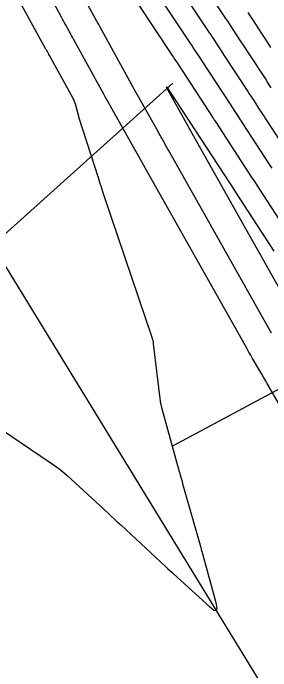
# Model space of a CAD drawing. Extents: x 954385 to 988206, y 1868364 to 1924553.
# Drawn here: x 956635.1 to 956670.6, y 1921687.9 to 1921778.6 of the extents above; entities that cross this region are included whole.
import ezdxf

# ---------------------------------------------------------------- set-up
doc = ezdxf.new("R2010")
doc.units = 0
for name, color, linetype in [('26', 7, 'Continuous'), ('6', 7, 'Continuous'), ('7', 7, 'Continuous'), ('Default', 7, 'Continuous')]:
    doc.layers.add(name, color=color, linetype=linetype)

msp = doc.modelspace()

# ---------------------------------------------------------------- linework, layer by layer
at = {"layer": '26'}
for points in [[(956657.131, 1921768.928), (956608.361, 1921725.073), (956610.219, 1921730.778), (956608.361, 1921725.073), (956614.231, 1921726.317)], [(956657.131, 1921718.928), (956684.143, 1921733.39), (956680.978, 1921728.293), (956684.143, 1921733.39), (956678.146, 1921733.582)]]:
    msp.add_lwpolyline(points, dxfattribs=at)
at = {"layer": '6'}
for points in [[(956670.659, 1921773.862), (956670.03, 1921774.825), (956669.401, 1921775.788), (956668.143, 1921777.714), (956667.829, 1921778.195), (956667.513, 1921778.676)], [(956673.965, 1921736.876), (956659.81, 1921762.02), (956659.765, 1921762.102), (956659.719, 1921762.183), (956659.673, 1921762.265), (956659.627, 1921762.347), (956659.399, 1921762.755), (956659.261, 1921763.001), (956656.673, 1921767.627), (956656.345, 1921768.23), (956656.253, 1921768.442), (956656.399, 1921768.263), (956656.78, 1921767.692), (956660.18, 1921762.488), (956660.201, 1921762.456), (956660.243, 1921762.391), (956665.618, 1921754.121), (956665.763, 1921753.899), (956671.054, 1921745.757)]]:
    msp.add_lwpolyline(points, dxfattribs=at)
at = {"layer": '7'}
for points in [[(956674.011, 1921720.85), (956670.134, 1921727.526), (956669.882, 1921727.958), (956669.631, 1921728.39), (956669.38, 1921728.822), (956669.129, 1921729.255), (956668.123, 1921730.983), (956667.873, 1921731.416), (956667.624, 1921731.849), (956667.376, 1921732.284), (956667.13, 1921732.719), (956653.352, 1921757.196), (956653.124, 1921757.602), (956652.896, 1921758.008), (956652.668, 1921758.414), (956652.44, 1921758.821), (956651.531, 1921760.447), (956651.304, 1921760.853), (956651.076, 1921761.26), (956650.849, 1921761.666), (956650.621, 1921762.073), (956648.383, 1921766.075), (956648.196, 1921766.409), (956648.011, 1921766.743), (956647.826, 1921767.077), (956647.642, 1921767.412), (956646.906, 1921768.752), (956646.723, 1921769.087), (956646.539, 1921769.422), (956646.355, 1921769.757), (956646.171, 1921770.093), (956643.472, 1921775.016), (956643.334, 1921775.268), (956643.196, 1921775.52), (956643.057, 1921775.772), (956642.919, 1921776.024), (956642.367, 1921777.033), (956642.229, 1921777.285), (956642.091, 1921777.537), (956641.953, 1921777.789), (956641.814, 1921778.041), (956638.569, 1921783.96)], [(956670.73, 1921734.473), (956656.541, 1921759.681), (956656.424, 1921759.889), (956656.308, 1921760.096), (956656.191, 1921760.304), (956656.075, 1921760.512), (956655.61, 1921761.343), (956655.494, 1921761.551), (956655.378, 1921761.758), (956655.261, 1921761.966), (956655.145, 1921762.174), (956651.467, 1921768.752), (956651.445, 1921768.791), (956651.423, 1921768.831), (956651.401, 1921768.871), (956651.379, 1921768.91), (956651.27, 1921769.109), (956651.205, 1921769.229), (956650.242, 1921770.983), (956647.133, 1921776.648), (956647.08, 1921776.744), (956647.028, 1921776.84), (956646.975, 1921776.936), (956646.922, 1921777.032), (956646.712, 1921777.415), (956646.659, 1921777.511), (956646.607, 1921777.607), (956646.554, 1921777.703), (956646.502, 1921777.799), (956642.993, 1921784.205)], [(956670.697, 1921768.318), (956670.426, 1921768.735), (956670.154, 1921769.151), (956669.882, 1921769.568), (956667.469, 1921773.263), (956666.966, 1921774.033), (956666.463, 1921774.802), (956665.458, 1921776.342), (956665.207, 1921776.726), (956664.954, 1921777.11), (956664.702, 1921777.494), (956664.448, 1921777.878), (956661.783, 1921781.903)], [(956614.801, 1921733.873), (956640.263, 1921716.65), (956640.853, 1921716.235), (956641.426, 1921715.799), (956641.983, 1921715.342), (956642.522, 1921714.863), (956648.261, 1921709.581), (956648.686, 1921709.19), (956649.11, 1921708.798), (956649.534, 1921708.405), (956649.957, 1921708.012), (956656.181, 1921702.229), (956656.45, 1921701.98), (956656.719, 1921701.731), (956656.99, 1921701.483), (956657.26, 1921701.236), (956662.226, 1921696.706), (956662.803, 1921696.265), (956663.144, 1921696.209), (956663.25, 1921696.538), (956663.12, 1921697.252), (956661.274, 1921704.006), (956661.213, 1921704.225), (956661.153, 1921704.444), (956661.092, 1921704.662), (956661.03, 1921704.881), (956658.581, 1921713.524), (956658.453, 1921713.98), (956658.324, 1921714.436), (956658.196, 1921714.892), (956658.069, 1921715.348), (956655.701, 1921723.853), (956655.623, 1921724.154), (956655.557, 1921724.457), (956655.502, 1921724.763), (956655.458, 1921725.071), (956654.487, 1921732.993), (956654.453, 1921733.215), (956654.409, 1921733.435), (956654.354, 1921733.653), (956654.288, 1921733.867), (956647.735, 1921753.289), (956647.518, 1921753.937), (956647.304, 1921754.585), (956647.092, 1921755.234), (956646.883, 1921755.885), (956644.254, 1921764.127), (956644.212, 1921764.26), (956644.172, 1921764.393), (956644.134, 1921764.526), (956644.097, 1921764.661), (956643.757, 1921765.928), (956643.681, 1921766.181), (956643.59, 1921766.428), (956643.485, 1921766.669), (956643.364, 1921766.905), (956640.142, 1921772.776), (956640.07, 1921772.907), (956639.998, 1921773.038), (956639.855, 1921773.3), (956639.783, 1921773.431), (956639.711, 1921773.562), (956635.79, 1921780.722)], [(956655.448, 1921780.611), (956659.585, 1921774.361), (956659.711, 1921774.17), (956659.837, 1921773.979), (956659.962, 1921773.788), (956660.088, 1921773.597), (956660.838, 1921772.448), (956661.088, 1921772.065), (956665.031, 1921766.028), (956665.169, 1921765.816), (956665.308, 1921765.603), (956665.446, 1921765.391), (956665.585, 1921765.178), (956666.137, 1921764.327), (956666.275, 1921764.115), (956666.414, 1921763.902), (956666.552, 1921763.69), (956666.69, 1921763.477), (956670.452, 1921757.689), (956670.606, 1921757.452), (956670.76, 1921757.216)], [(956658.615, 1921781.257), (956662.017, 1921776.119), (956662.206, 1921775.832), (956662.396, 1921775.545), (956662.584, 1921775.257), (956662.773, 1921774.969), (956663.714, 1921773.528), (956664.278, 1921772.664), (956667.456, 1921767.798), (956667.662, 1921767.483), (956667.867, 1921767.169), (956668.072, 1921766.854), (956668.276, 1921766.539), (956669.095, 1921765.28), (956669.3, 1921764.965), (956669.504, 1921764.65), (956669.709, 1921764.335), (956669.914, 1921764.02), (956672.869, 1921759.473)], [(956652.28, 1921779.965), (956657.153, 1921772.603), (956657.216, 1921772.508), (956657.278, 1921772.414), (956657.34, 1921772.319), (956657.402, 1921772.224), (956657.898, 1921771.466), (956662.605, 1921764.258), (956662.677, 1921764.148), (956662.749, 1921764.037), (956662.821, 1921763.927), (956662.893, 1921763.817), (956663.179, 1921763.375), (956663.323, 1921763.155), (956663.466, 1921762.934), (956668.035, 1921755.905), (956668.201, 1921755.65), (956668.367, 1921755.394), (956668.782, 1921754.756), (956668.948, 1921754.5), (956669.031, 1921754.372), (956673.462, 1921747.556)]]:
    msp.add_lwpolyline(points, dxfattribs=at)
at = {"layer": 'Default'}
msp.add_line((957221.14, 1920784.239), (956045.796, 1922705.182), dxfattribs=at)

doc.saveas('drawing.dxf')
